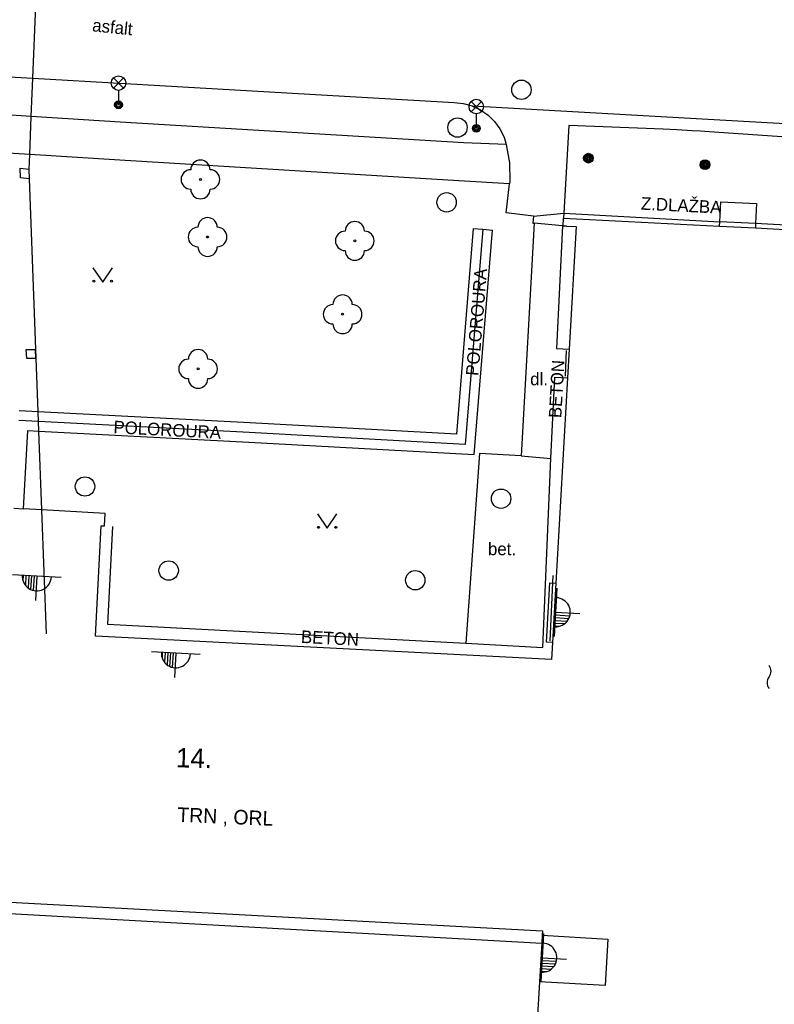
# Model space of a CAD drawing. Extents: x -539515 to -538098, y -1182060 to -1180157.
# Drawn here: x -538367.8 to -538328.8, y -1181746.8 to -1181696 of the extents above; entities that cross this region are included whole.
import ezdxf

# ---------------------------------------------------------------- set-up
doc = ezdxf.new("R2010")
doc.units = 0
for name, color, linetype in [('Vrstva 10', 7, 'Continuous'), ('Vrstva 11', 7, 'Continuous'), ('Vrstva 22', 7, 'Continuous'), ('Vrstva 24', 7, 'Continuous'), ('Vrstva 25', 7, 'Continuous'), ('Vrstva 27', 7, 'Continuous'), ('Vrstva 33', 7, 'Continuous'), ('Vrstva 36', 7, 'Continuous'), ('Vrstva 37', 7, 'Continuous'), ('Vrstva 40', 7, 'Continuous'), ('Vrstva 41', 7, 'Continuous'), ('Vrstva 46', 7, 'Continuous'), ('Vrstva 5', 7, 'Continuous'), ('Vrstva 6', 7, 'Continuous')]:
    doc.layers.add(name, color=color, linetype=linetype)

msp = doc.modelspace()

# ---------------------------------------------------------------- linework, layer by layer
at = {"layer": 'Vrstva 10'}
for p, q in [((-538362.32, -1181699.3), (-538345.34, -1181700.29)), ((-538333.45, -1181701.09), (-538344.4, -1181700.469)), ((-538334.547, -1181701.668), (-538339.42, -1181701.48)), ((-538319.82, -1181701.89), (-538333.45, -1181701.09))]:
    msp.add_line(p, q, dxfattribs=at)
for points in [[(-538371.47, -1181698.79), (-538370.743, -1181698.831), (-538367.092, -1181699.034), (-538362.32, -1181699.3)], [(-538345.34, -1181700.29), (-538344.869, -1181700.338), (-538344.412, -1181700.464), (-538344.4, -1181700.469), (-538343.983, -1181700.665), (-538343.594, -1181700.936), (-538343.256, -1181701.267), (-538342.978, -1181701.651), (-538342.769, -1181702.076), (-538342.65, -1181702.46)], [(-538325.16, -1181702.286), (-538328.67, -1181702.043), (-538332.18, -1181701.8), (-538332.632, -1181701.77), (-538333.056, -1181701.744), (-538333.851, -1181701.701), (-538334.547, -1181701.668)], [(-538342.65, -1181702.46), (-538342.48, -1181703.402), (-538342.469, -1181704.359), (-538342.48, -1181704.49)]]:
    msp.add_lwpolyline(points, dxfattribs=at)
at = {"layer": 'Vrstva 11'}
for p, q in [((-538344.84, -1181702.36), (-538362.58, -1181701.3)), ((-538342.65, -1181702.46), (-538344.84, -1181702.36)), ((-538345.1, -1181704.33), (-538362.6, -1181703.26)), ((-538341.24, -1181706.16), (-538339.685, -1181705.997)), ((-538339.685, -1181705.997), (-538331.632, -1181706.439)), ((-538341.21, -1181706.51), (-538341.88, -1181718.53)), ((-538339.75, -1181706.66), (-538341.21, -1181706.51)), ((-538344.358, -1181706.789), (-538345.229, -1181717.414)), ((-538343.86, -1181706.83), (-538344.77, -1181717.94)), ((-538344.311, -1181718.466), (-538343.362, -1181706.871)), ((-538339.75, -1181706.66), (-538340.06, -1181712.99)), ((-538340.06, -1181712.99), (-538339.41, -1181713.027)), ((-538367.581, -1181721.257), (-538367.349, -1181717.225)), ((-538345.229, -1181717.414), (-538355.893, -1181716.831)), ((-538344.77, -1181717.94), (-538355.92, -1181717.33)), ((-538355.947, -1181717.829), (-538344.311, -1181718.466)), ((-538344.04, -1181718.41), (-538344.742, -1181728.206)), ((-538341.88, -1181718.53), (-538344.04, -1181718.41)), ((-538340.77, -1181728.42), (-538340.36, -1181718.66)), ((-538362.981, -1181722.168), (-538363.24, -1181727.21)), ((-538402.01, -1181740.29), (-538340.817, -1181743.688))]:
    msp.add_line(p, q, dxfattribs=at)
for points in [[(-538362.58, -1181701.3), (-538367.171, -1181701.001), (-538370.819, -1181700.763)], [(-538339.42, -1181701.48), (-538339.685, -1181705.997), (-538339.7, -1181706.26)], [(-538362.6, -1181703.26), (-538367.25, -1181702.976), (-538370.898, -1181702.754)], [(-538367.261, -1181704.22), (-538367.73, -1181704.17), (-538367.75, -1181703.67), (-538367.28, -1181703.72)], [(-538341.24, -1181706.16), (-538342.65, -1181705.99), (-538342.48, -1181704.49), (-538345.1, -1181704.33)], [(-538341.24, -1181706.16), (-538341.28, -1181706.51), (-538341.21, -1181706.51)], [(-538325.162, -1181706.794), (-538325.413, -1181706.781), (-538329.783, -1181706.541), (-538331.632, -1181706.439)], [(-538344.358, -1181706.789), (-538343.86, -1181706.83), (-538343.362, -1181706.871)], [(-538367.43, -1181713.04), (-538366.97, -1181713.03), (-538366.95, -1181713.5), (-538367.41, -1181713.51), (-538367.43, -1181713.04)], [(-538341.88, -1181718.53), (-538340.36, -1181718.66), (-538340.15, -1181714.47), (-538339.494, -1181714.507)], [(-538355.893, -1181716.831), (-538366.816, -1181716.253), (-538367.791, -1181716.201)], [(-538355.92, -1181717.33), (-538366.797, -1181716.754), (-538367.82, -1181716.7)], [(-538367.349, -1181717.225), (-538366.778, -1181717.255), (-538355.947, -1181717.829)], [(-538340.269, -1181728.157), (-538340.583, -1181728.139), (-538340.41, -1181725.09), (-538340.096, -1181725.108)], [(-538363.24, -1181727.21), (-538344.742, -1181728.206), (-538340.77, -1181728.42)]]:
    msp.add_lwpolyline(points, dxfattribs=at)
at = {"layer": 'Vrstva 22'}
for centre in [(-538358.44, -1181704.26), (-538358.07, -1181707.23), (-538350.47, -1181707.43), (-538351.1, -1181711.22), (-538358.56, -1181714.04)]:
    msp.add_circle(centre, 0.05, dxfattribs=at)
for centre, start, end in [((-538358.44, -1181703.76), 0, 180), ((-538358.94, -1181704.26), 90, 270), ((-538357.94, -1181704.26), 270, 90), ((-538358.44, -1181704.76), 180, 0), ((-538358.07, -1181706.73), 0, 180), ((-538350.47, -1181706.93), 0, 180), ((-538358.57, -1181707.23), 90, 270), ((-538357.57, -1181707.23), 270, 90), ((-538350.97, -1181707.43), 90, 270), ((-538349.97, -1181707.43), 270, 90), ((-538358.07, -1181707.73), 180, 0), ((-538350.47, -1181707.93), 180, 0), ((-538351.1, -1181710.72), 0, 180), ((-538351.6, -1181711.22), 90, 270), ((-538350.6, -1181711.22), 270, 90), ((-538351.1, -1181711.72), 180, 0), ((-538358.56, -1181713.54), 0, 180), ((-538359.06, -1181714.04), 90, 270), ((-538358.06, -1181714.04), 270, 90), ((-538358.56, -1181714.54), 180, 0)]:
    msp.add_arc(centre, 0.5, start, end, dxfattribs=at)
at = {"layer": 'Vrstva 24'}
for centre, start, end in [((-538329.485, -1181729.644), 323.1301, 36.8699), ((-538328.685, -1181730.244), 143.1301, 216.8699)]:
    msp.add_arc(centre, 0.5, start, end, dxfattribs=at)
at = {"layer": 'Vrstva 25'}
for centre, radius in [((-538338.41, -1181703.16), 0.25), ((-538338.41, -1181703.16), 0.2), ((-538338.41, -1181703.16), 0.15), ((-538338.41, -1181703.16), 0.1), ((-538338.41, -1181703.16), 0.05), ((-538332.39, -1181703.5), 0.25), ((-538332.39, -1181703.5), 0.2), ((-538332.39, -1181703.5), 0.15), ((-538332.39, -1181703.5), 0.1), ((-538332.39, -1181703.5), 0.05)]:
    msp.add_circle(centre, radius, dxfattribs=at)
at = {"layer": 'Vrstva 27'}
for centre in [(-538341.87, -1181699.63), (-538345.17, -1181701.58), (-538345.73, -1181705.44), (-538364.4, -1181720.11), (-538342.92, -1181720.74), (-538360.08, -1181724.45), (-538347.35, -1181724.95)]:
    msp.add_circle(centre, 0.5, dxfattribs=at)
at = {"layer": 'Vrstva 33'}
for p, q in [((-538362.935, -1181699.55), (-538362.405, -1181699.02)), ((-538362.935, -1181699.02), (-538362.405, -1181699.55)), ((-538362.67, -1181699.66), (-538362.67, -1181700.41)), ((-538344.465, -1181700.76), (-538343.935, -1181700.23)), ((-538344.465, -1181700.23), (-538343.935, -1181700.76)), ((-538344.2, -1181700.87), (-538344.2, -1181701.62))]:
    msp.add_line(p, q, dxfattribs=at)
for centre, radius in [((-538362.67, -1181699.285), 0.375), ((-538362.67, -1181700.41), 0.2), ((-538362.67, -1181700.41), 0.145), ((-538362.67, -1181700.41), 0.0876), ((-538344.2, -1181700.495), 0.375), ((-538344.2, -1181701.62), 0.2), ((-538344.2, -1181701.62), 0.145), ((-538344.2, -1181701.62), 0.0876)]:
    msp.add_circle(centre, radius, dxfattribs=at)
at = {"layer": 'Vrstva 36'}
for points in [[(-538363.987, -1181708.816), (-538363.487, -1181709.566), (-538362.987, -1181708.816)], [(-538352.397, -1181721.518), (-538351.897, -1181722.268), (-538351.397, -1181721.518)]]:
    msp.add_lwpolyline(points, dxfattribs=at)
for centre in [(-538363.937, -1181709.516), (-538363.038, -1181709.516), (-538352.347, -1181722.218), (-538351.448, -1181722.218)]:
    msp.add_circle(centre, 0.05, dxfattribs=at)
at = {"layer": 'Vrstva 37'}
for p, q in [((-538365.638, -1181724.81), (-538368.134, -1181724.672)), ((-538367.585, -1181724.702), (-538367.6, -1181724.98)), ((-538367.445, -1181724.71), (-538367.473, -1181725.216)), ((-538367.305, -1181724.718), (-538367.34, -1181725.347)), ((-538367.166, -1181724.725), (-538367.205, -1181725.428)), ((-538367.026, -1181724.733), (-538367.067, -1181725.477)), ((-538366.886, -1181724.741), (-538366.956, -1181725.997)), ((-538340.035, -1181725.353), (-538340.173, -1181727.849)), ((-538340.12, -1181726.881), (-538339.417, -1181726.92)), ((-538340.112, -1181726.741), (-538339.368, -1181726.782)), ((-538340.104, -1181726.601), (-538338.848, -1181726.671)), ((-538340.143, -1181727.3), (-538339.865, -1181727.315)), ((-538340.135, -1181727.16), (-538339.629, -1181727.188)), ((-538340.127, -1181727.02), (-538339.498, -1181727.055)), ((-538358.462, -1181728.779), (-538360.958, -1181728.641)), ((-538360.409, -1181728.671), (-538360.424, -1181728.949)), ((-538360.269, -1181728.679), (-538360.297, -1181729.185)), ((-538360.129, -1181728.687), (-538360.164, -1181729.316)), ((-538359.99, -1181728.694), (-538360.029, -1181729.397)), ((-538359.85, -1181728.702), (-538359.891, -1181729.446)), ((-538359.71, -1181728.71), (-538359.78, -1181729.966)), ((-538340.729, -1181743.188), (-538340.867, -1181745.684)), ((-538340.806, -1181744.576), (-538340.062, -1181744.617)), ((-538340.798, -1181744.436), (-538339.542, -1181744.506)), ((-538340.837, -1181745.135), (-538340.559, -1181745.15)), ((-538340.829, -1181744.995), (-538340.323, -1181745.023)), ((-538340.821, -1181744.855), (-538340.192, -1181744.89)), ((-538340.814, -1181744.716), (-538340.111, -1181744.755))]:
    msp.add_line(p, q, dxfattribs=at)
for centre, start, end in [((-538366.886, -1181724.749), 176.1902, 357.4363), ((-538340.096, -1181726.601), 266.1902, 87.4363), ((-538359.71, -1181728.718), 176.1902, 357.4363), ((-538340.79, -1181744.436), 266.1902, 87.4363)]:
    msp.add_arc(centre, 0.75, start, end, dxfattribs=at)
at = {"layer": 'Vrstva 5'}
for p, q in [((-538367.092, -1181699.034), (-538366.702, -1181689.338)), ((-538367.171, -1181701.001), (-538367.092, -1181699.034)), ((-538367.25, -1181702.976), (-538367.171, -1181701.001)), ((-538367.28, -1181703.72), (-538367.25, -1181702.976)), ((-538367.261, -1181704.22), (-538367.28, -1181703.72)), ((-538366.816, -1181716.253), (-538367.261, -1181704.22)), ((-538331.579, -1181705.406), (-538329.73, -1181705.5)), ((-538339.72, -1181706.662), (-538339.7, -1181706.26)), ((-538339.7, -1181706.26), (-538331.644, -1181706.67)), ((-538339.535, -1181706.669), (-538339.72, -1181706.662)), ((-538339.535, -1181706.669), (-538339.051, -1181706.696)), ((-538331.644, -1181706.67), (-538329.794, -1181706.764)), ((-538329.794, -1181706.764), (-538325.54, -1181706.98)), ((-538366.797, -1181716.754), (-538366.816, -1181716.253)), ((-538366.778, -1181717.255), (-538366.797, -1181716.754)), ((-538366.627, -1181721.312), (-538366.778, -1181717.255)), ((-538368.08, -1181721.228), (-538367.581, -1181721.257)), ((-538366.39, -1181727.709), (-538366.627, -1181721.312)), ((-538363.397, -1181722.148), (-538363.36, -1181721.5)), ((-538363.85, -1181727.84), (-538363.557, -1181722.138)), ((-538363.557, -1181722.138), (-538363.397, -1181722.148)), ((-538340.096, -1181725.108), (-538340.269, -1181728.157)), ((-538340.32, -1181729.05), (-538363.85, -1181727.84)), ((-538340.269, -1181728.157), (-538340.32, -1181729.05)), ((-538401.41, -1181739.77), (-538340.78, -1181743.05)), ((-538340.78, -1181743.05), (-538340.793, -1181743.28)), ((-538340.817, -1181743.688), (-538340.934, -1181745.681)), ((-538340.793, -1181743.28), (-538340.817, -1181743.688)), ((-538340.793, -1181743.28), (-538337.406, -1181743.479)), ((-538337.406, -1181743.479), (-538337.55, -1181745.88)), ((-538340.934, -1181745.681), (-538341.3, -1181751.908)), ((-538337.55, -1181745.88), (-538340.934, -1181745.681))]:
    msp.add_line(p, q, dxfattribs=at)
for points in [[(-538331.644, -1181706.67), (-538331.632, -1181706.439), (-538331.579, -1181705.406)], [(-538329.73, -1181705.5), (-538329.783, -1181706.541), (-538329.794, -1181706.764)], [(-538339.051, -1181706.696), (-538339.41, -1181713.027), (-538339.494, -1181714.507), (-538340.096, -1181725.108)], [(-538363.36, -1181721.5), (-538366.627, -1181721.312), (-538367.581, -1181721.257)]]:
    msp.add_lwpolyline(points, dxfattribs=at)
at = {"layer": 'Vrstva 6'}
for p, q in [((-538339.56, -1181713.09), (-538339.61, -1181714.41)), ((-538340.25, -1181724.7), (-538340.4, -1181728.08))]:
    msp.add_line(p, q, dxfattribs=at)

# ---------------------------------------------------------------- texts
at = {"layer": 'Vrstva 40'}
for s, rotation, p in [('asfalt', 354.0736, (-538364.047, -1181696.607)), ('Z.DLAŽBA', 357.0892, (-538335.712, -1181705.816)), ('POLOROURA', 85.321, (-538344.092, -1181714.417)), ('BETON', 86.7509, (-538339.813, -1181716.589)), ('POLOROURA', 356.97, (-538362.943, -1181717.358)), ('BETON', 357.0562, (-538353.264, -1181728.183))]:
    msp.add_text(s, height=0.65, rotation=rotation, dxfattribs=at).set_placement(p)
for s, p in [('dl.', (-538341.417, -1181714.886)), ('bet.', (-538343.597, -1181723.657))]:
    msp.add_text(s, height=0.65, dxfattribs=at).set_placement(p)
at = {"layer": 'Vrstva 41'}
msp.add_text('TRN , ORL', height=0.75, rotation=357.5708, dxfattribs=at).set_placement((-538359.646, -1181737.419))
at = {"layer": 'Vrstva 46'}
msp.add_text('14.', height=1, rotation=358.3916, dxfattribs=at).set_placement((-538359.711, -1181734.604))

doc.saveas('drawing.dxf')
